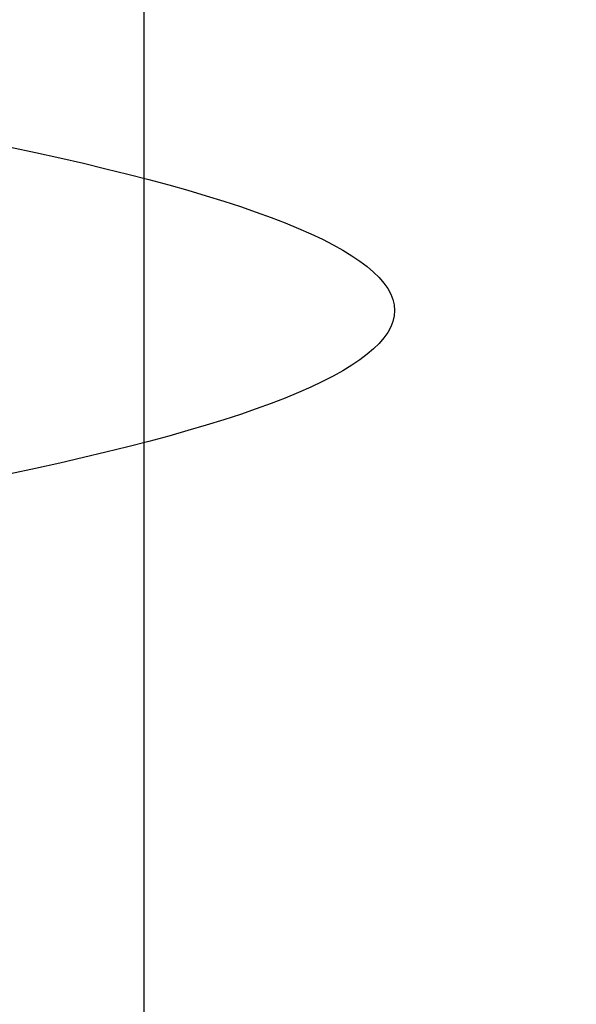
# Model space of a CAD drawing. Header units: millimetres. Extents: x -505 to 505, y 0 to 800.
# Tile 584 of 656: x -151.672 to -151.416, y 343.326 to 343.778. Entities that reach past the tile are written whole.
import ezdxf

# ---------------------------------------------------------------- set-up
doc = ezdxf.new("R2010")
doc.units = ezdxf.units.MM
doc.header["$MEASUREMENT"] = 0
doc.layers.add('IGES level 1', color=255, linetype='Continuous')
doc.layers.add('IGES level 12', color=255, linetype='Continuous')

msp = doc.modelspace()

# ---------------------------------------------------------------- linework, layer by layer
at = {"layer": 'IGES level 1'}
for points in [[(-191.185840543, 355.979465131, 190.251917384), (20.90762665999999, 347.21908279, 21.61318577), (233.001093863, 338.458700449, -147.025545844)], [(233.001093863, 338.458700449, -147.025545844), (20.90762665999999, 347.21908279, 21.61318577), (-191.185840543, 355.979465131, 190.251917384)], [(195.477532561, 337.952900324, -156.76227744), (-20.80552014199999, 346.8863307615, 15.207657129), (-237.088572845, 355.819761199, 187.177591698)], [(-237.088572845, 355.819761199, 187.177591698), (-20.80552014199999, 346.8863307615, 15.207657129), (195.477532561, 337.952900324, -156.76227744)]]:
    msp.add_open_spline(points, degree=2, dxfattribs=at)
at = {"layer": 'IGES level 12', "extrusion": (0, 0.9986534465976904, -0.05187767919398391)}
msp.add_arc((157.5, -87.05155763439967, 348.6302918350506), 5.999999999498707, 89.99999998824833, 270, dxfattribs=at)
at = {"layer": 'IGES level 12'}
for points in [[(-233.001093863, 338.458700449, -147.025545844), (-128.9428590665, 342.756757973, -64.287265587), (-24.88462427, 347.054815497, 18.45101467)], [(-24.88462427, 347.054815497, 18.45101467), (-128.9428590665, 342.756757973, -64.287265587), (-233.001093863, 338.458700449, -147.025545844)], [(-151.6152883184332, 346.7014950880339, -104.007135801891), (-151.6152883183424, 343.7055347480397, -103.8515027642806), (-151.6152883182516, 340.7095744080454, -103.6958697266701)], [(0, 346.026972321, -1.335127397), (-97.7387662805, 341.9899363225, -79.0487024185), (-195.477532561, 337.952900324, -156.76227744)], [(-195.477532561, 337.952900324, -156.76227744), (-97.7387662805, 341.9899363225, -79.0487024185), (0, 346.026972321, -1.335127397)]]:
    msp.add_open_spline(points, degree=2, dxfattribs=at)

doc.saveas('drawing.dxf')
